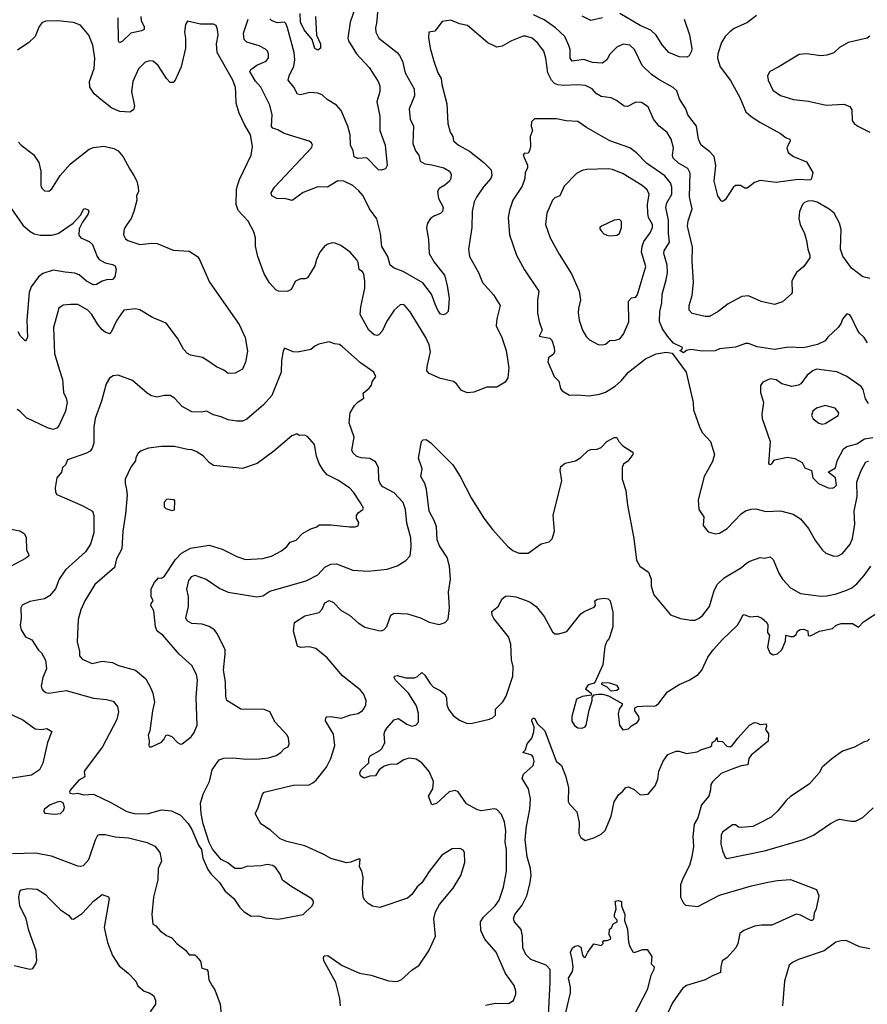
# Model space of a CAD drawing. Extents: x 1771496 to 1971148, y 471553 to 643630.
# Tile 401 of 656: x 1868694 to 1874556, y 564535 to 571342. Entities that reach past the tile are written whole.
import ezdxf

# ---------------------------------------------------------------- set-up
doc = ezdxf.new("R2010")
doc.units = 0

msp = doc.modelspace()

# ---------------------------------------------------------------- linework, layer by layer
at = {"layer": '0CON10XD'}
for points in [[(1871180, 571515), (1871162, 571318), (1871153.8, 571285), (1871156.4, 571255), (1871176.7, 571215), (1871304.6, 571114.6), (1871320.6, 571095), (1871342.2, 571055), (1871359.4, 570975), (1871421.8, 570865), (1871424.4, 570815), (1871386.9, 570725), (1871395.4, 570655.4), (1871417.3, 570605), (1871412.5, 570485), (1871432.1, 570435), (1871455.3, 570405.3), (1871464.6, 570364.6), (1871495, 570344.5), (1871545, 570338.7), (1871627.6, 570317.6), (1871667.5, 570295), (1871677.1, 570275), (1871675.5, 570245), (1871665.5, 570225), (1871635, 570198.2), (1871594.6, 570175.4), (1871583.3, 570155), (1871591.5, 570105), (1871623.6, 570045), (1871617.5, 570015), (1871605, 570002.1), (1871563.3, 569986.7), (1871535, 569966.9), (1871514.5, 569935), (1871507.3, 569905), (1871521.2, 569821.2), (1871525, 569726.7), (1871559.4, 569665), (1871632.2, 569575), (1871650.5, 569505), (1871663.8, 569415), (1871657.5, 569325), (1871641.7, 569308.3), (1871625, 569302.5), (1871605, 569306.7), (1871585, 569333.8), (1871567.5, 569375), (1871542.1, 569445), (1871482.1, 569522.1), (1871345, 569602.1), (1871284.7, 569624.7), (1871256, 569645), (1871240, 569705), (1871198.5, 569775), (1871190.4, 569865), (1871165, 569966.2), (1871114, 570035), (1871069.2, 570125), (1871039.8, 570159.8), (1870997.5, 570195), (1870936.6, 570226.6), (1870895, 570226.9), (1870822.5, 570185), (1870755, 570185.4), (1870655, 570146.4), (1870579.1, 570090.9), (1870535, 570103.1), (1870472.5, 570105), (1870437.5, 570125), (1870434.3, 570145.7), (1870455.8, 570185), (1870711.2, 570455), (1870720, 570475), (1870711.7, 570491.7), (1870695, 570501.2), (1870523.3, 570555), (1870480.2, 570580.2), (1870445, 570591.1), (1870435, 570603.8), (1870439.1, 570685), (1870425, 570750), (1870362, 570875), (1870325, 570918.1), (1870285.6, 570985), (1870292.2, 570997.8), (1870335, 571028.1), (1870398, 571055), (1870415, 571077.5), (1870415.8, 571105), (1870408.6, 571125), (1870395, 571138.6), (1870350.9, 571160.9), (1870265.9, 571185.9), (1870245.3, 571205.3), (1870241.5, 571248.5), (1870274.5, 571345)], [(1871014.4, 571425), (1870979.5, 571325), (1870964.4, 571215), (1870968.9, 571195), (1871024.3, 571105), (1871110.6, 571010.6), (1871172.5, 570915), (1871185.7, 570885), (1871185.8, 570845), (1871164.4, 570775), (1871184.4, 570675), (1871184.5, 570575), (1871220.6, 570475), (1871236.1, 570333.9), (1871225, 570310.8), (1871195, 570302), (1871175, 570304.2), (1871095, 570387.5), (1871033.2, 570383.2), (1871006.7, 570395), (1871001.2, 570435), (1870982.9, 570475), (1870979.1, 570545), (1870964.5, 570605), (1870916.8, 570715), (1870885, 570752.2), (1870820.4, 570790.4), (1870785, 570821.4), (1870755, 570834.4), (1870701.4, 570838.6), (1870635, 570822.5), (1870615, 570826.2), (1870588.8, 570875), (1870550, 570925), (1870557.5, 570955), (1870590.1, 571019.9), (1870596, 571064), (1870592.9, 571115), (1870546.2, 571285), (1870535.5, 571315), (1870525, 571324.3), (1870475, 571320.6), (1870435, 571337.5), (1870425, 571347.5)], [(1870739.1, 571365), (1870747.1, 571235), (1870773.8, 571175), (1870773.8, 571145), (1870755, 571130.8), (1870735, 571143.8), (1870716.7, 571205), (1870661.1, 571271.1), (1870635.4, 571325), (1870632.9, 571385)], [(1873290, 571345), (1873326.8, 571236.8), (1873342.7, 571142.7), (1873340.8, 571125), (1873325, 571093.3), (1873307.8, 571082.2), (1873255, 571085.6), (1873184.5, 571114.5), (1873137.4, 571167.4), (1873095.8, 571235), (1873059.4, 571269.4), (1872985, 571302.2), (1872845, 571384.2)], [(1874573.9, 569553.9), (1874525, 569564.2), (1874447.1, 569625), (1874386.3, 569706.3), (1874371.8, 569755), (1874375, 569892.5), (1874364.4, 569935), (1874327.5, 570005), (1874292.6, 570032.6), (1874209.5, 570079.5), (1874175, 570089.6), (1874145, 570087.5), (1874121.3, 570078.7), (1874108, 570065), (1874087.5, 570015), (1874083.2, 569966.8), (1874093.1, 569925), (1874121.4, 569865), (1874135.7, 569815), (1874146, 569755), (1874160, 569715), (1874158.8, 569695), (1874118, 569635), (1874065.9, 569594.1), (1874043.3, 569555), (1874033.3, 569535), (1874036.7, 569455), (1874030, 569445), (1873968.8, 569391.2), (1873915, 569372), (1873822.7, 569392.7), (1873735, 569433.3), (1873688.8, 569428.8), (1873595, 569378), (1873525.5, 569324.5), (1873465, 569289.2), (1873435, 569289.2), (1873345, 569310.8), (1873324.2, 569335), (1873324.4, 569365), (1873345.6, 569435), (1873353.5, 569525), (1873345.4, 569675), (1873348.3, 569768.3), (1873311.8, 569915), (1873317.8, 569952.2), (1873345.5, 570035), (1873327.1, 570117.1), (1873332.1, 570282.1), (1873315, 570313.3), (1873250.5, 570350.5), (1873214.5, 570385), (1873208.1, 570405), (1873215.7, 570455), (1873200.6, 570515), (1873171.4, 570561.4), (1873115.8, 570605.8), (1873078, 570655), (1873039.8, 570739.8), (1872995, 570769.2), (1872955, 570770.8), (1872897, 570743), (1872875, 570744.3), (1872822.4, 570782.4), (1872785, 570800.9), (1872715, 570810), (1872681.6, 570831.6), (1872653, 570863), (1872606.7, 570886.7), (1872555, 570890.8), (1872455, 570886.4), (1872415, 570891.5), (1872391.7, 570901.7), (1872371.1, 570925), (1872346.4, 570975), (1872333.3, 571075), (1872318.9, 571125), (1872275, 571182.5), (1872238.8, 571215), (1872195, 571228.6), (1872175, 571227.1), (1872094.6, 571195.4), (1872031.1, 571158.9), (1871995, 571152.2), (1871931.7, 571181.7), (1871791.4, 571301.4), (1871735.5, 571314.5), (1871675, 571337.8), (1871615, 571330), (1871565, 571263.8), (1871524.2, 571255.8), (1871521.7, 571218.3), (1871533.1, 571145), (1871559.2, 571055), (1871585.8, 570975), (1871610, 570935), (1871613.2, 570893.2), (1871649.2, 570760.8), (1871654.2, 570625), (1871672, 570565), (1871689.2, 570535), (1871694.3, 570505), (1871730, 570475), (1871805, 570432.9), (1871904.6, 570354.6), (1871954.2, 570304.2), (1871959.4, 570265), (1871953.1, 570245), (1871902.4, 570187.6), (1871852.5, 570115), (1871837.6, 570082.4), (1871823.5, 570015), (1871821.4, 569905), (1871797.5, 569755), (1871804, 569705), (1871867.5, 569595), (1871896, 569525), (1871969.8, 569439.8), (1872017.5, 569365), (1871993.3, 569275), (1871989.6, 569225), (1872028.9, 569145), (1872058.9, 569055), (1872078.1, 568935), (1872070.8, 568865), (1872051.2, 568835), (1871995, 568801.4), (1871925, 568801.9), (1871833.9, 568766.1), (1871792.2, 568762.2), (1871748.7, 568778.7), (1871715, 568823.8), (1871695, 568840), (1871605, 568861.1), (1871525, 568896.4), (1871509.6, 568915), (1871511.8, 568945), (1871535.4, 569045.4), (1871525.6, 569095), (1871501.9, 569145), (1871395, 569321.2), (1871355, 569368.8), (1871345, 569373.8), (1871325, 569371.2), (1871285, 569334), (1871233, 569257), (1871201.7, 569188.3), (1871177.3, 569162.7), (1871165, 569158.6), (1871145, 569162.9), (1871109.4, 569195), (1871048.5, 569305), (1871052.8, 569357.2), (1871080, 569485), (1871080.6, 569535), (1871073, 569583), (1871065, 569598.8), (1871042.5, 569615), (1871034.2, 569664.2), (1871025, 569682.5), (1870980, 569735), (1870915, 569780), (1870875, 569797.5), (1870855, 569800), (1870825, 569790), (1870805, 569777.5), (1870770, 569735), (1870746.1, 569683.9), (1870735, 569640), (1870685, 569557.5), (1870665, 569550), (1870635, 569550), (1870602.5, 569535), (1870572.3, 569477.7), (1870545, 569462), (1870485, 569466.2), (1870465, 569473.3), (1870422.4, 569522.4), (1870384.2, 569585), (1870340.5, 569705), (1870325.4, 569775.4), (1870323.8, 569835), (1870313.2, 569875), (1870275, 569950), (1870205, 570022), (1870190.6, 570065), (1870192.5, 570165), (1870199.2, 570195), (1870213.7, 570236.3), (1870295.8, 570405), (1870302.9, 570465), (1870291.1, 570545), (1870247.8, 570617.8), (1870211.9, 570695), (1870191.9, 570765), (1870188.8, 570835), (1870186.7, 570873.3), (1870167.5, 570925), (1870060, 571115), (1870054.3, 571175), (1870065.7, 571235), (1870062, 571275), (1870052.3, 571302.3), (1870035, 571311.2), (1869945, 571310), (1869855, 571332.5), (1869840.7, 571309.3), (1869834, 571255), (1869840.8, 571215), (1869840.8, 571145), (1869810.8, 571015), (1869770, 570925), (1869755, 570908.8), (1869735, 570908.8), (1869709.2, 570935), (1869652, 571025), (1869616.7, 571055), (1869592.3, 571057.7), (1869561.7, 571048.3), (1869515, 571003.3), (1869476, 570915), (1869466, 570845), (1869487.5, 570745), (1869481.2, 570718.8), (1869456.7, 570703.3), (1869386.6, 570706.6), (1869331.1, 570731.1), (1869255, 570789.4), (1869209.4, 570829.4), (1869178.8, 570875), (1869176, 570914), (1869207.9, 571005), (1869214.5, 571075), (1869198.9, 571165), (1869171.4, 571235), (1869113.3, 571305), (1869065, 571321.5), (1868955, 571334.4), (1868875, 571332.5), (1868848.3, 571321.7), (1868829.2, 571295), (1868801.4, 571225), (1868756.7, 571183.3), (1868678, 571132)], [(1869532.7, 571365), (1869534.5, 571335), (1869554.4, 571295), (1869554.2, 571275), (1869535.3, 571264.7), (1869462.1, 571247.9), (1869405, 571192.9), (1869385, 571181.2), (1869377.1, 571195), (1869373.9, 571355)], [(1873789.3, 571370.7), (1873727.1, 571322.9), (1873635, 571280.5), (1873605, 571258.9), (1873574, 571226), (1873548.2, 571185), (1873522.7, 571105), (1873520.8, 571075), (1873539.6, 571015), (1873610.7, 570920.7), (1873675.6, 570805), (1873717.1, 570705), (1873752.7, 570672.7), (1873812.6, 570632.6), (1873955.5, 570555.5), (1873995, 570524.2), (1874021.2, 570515), (1874022, 570505), (1874000, 570455), (1874009.2, 570425), (1874045, 570396.9), (1874135, 570358.9), (1874178.8, 570285), (1874170, 570245), (1874165.3, 570234.7), (1874156.8, 570233.2), (1874075, 570236.2), (1873925, 570215.7), (1873815, 570229.2), (1873775, 570217.1), (1873725, 570176.2), (1873708.3, 570178.3), (1873680, 570195), (1873645, 570196.7), (1873627.7, 570182.3), (1873574.2, 570095.8), (1873555, 570086.2), (1873545, 570090), (1873522.5, 570125), (1873497.8, 570225), (1873507.9, 570335), (1873496.1, 570396.1), (1873468.1, 570428.1), (1873406.9, 570475), (1873389.1, 570515), (1873375.3, 570605.3), (1873314.5, 570685), (1873301.5, 570725), (1873258.1, 570795), (1873239.1, 570849.1), (1873213.7, 570873.6), (1873115, 570927.5), (1873064.1, 570964.1), (1872998.5, 571025), (1872946.9, 571136.9), (1872915, 571166.5), (1872868.3, 571171.7), (1872825, 571152.9), (1872775.5, 571104.5), (1872755.4, 571064.6), (1872725, 571042.5), (1872655, 571046.3), (1872595, 571066.2), (1872515, 571055.6), (1872500.5, 571075), (1872500.4, 571135), (1872493.1, 571163.1), (1872465.3, 571225.3), (1872398.9, 571285), (1872320.5, 571340.5), (1872248.1, 571375)], [(1872725, 571356), (1872645, 571336), (1872585, 571366)], [(1874575, 571227.5), (1874555, 571213.3), (1874425, 571184.4), (1874365, 571150.6), (1874325, 571113.1), (1874276.1, 571096.1), (1874235, 571092.9), (1874135, 571106.2), (1874085, 571101.2), (1873944.2, 571015.8), (1873882.5, 570985), (1873866.7, 570955), (1873871.2, 570925), (1873904, 570855), (1873955, 570816.9), (1874045, 570789.5), (1874148.6, 570778.6), (1874271.5, 570751.5), (1874395, 570758.8), (1874435, 570742.5), (1874448.3, 570718.3), (1874452, 570645), (1874465, 570623.3), (1874490, 570605), (1874575, 570564.4)], [(1872472.9, 570642.9), (1872405.7, 570655.7), (1872255, 570657.5), (1872233, 570637), (1872232.5, 570605), (1872241.2, 570575), (1872223.8, 570535), (1872226.2, 570465), (1872220, 570435), (1872211.2, 570418.8), (1872183.1, 570416.9), (1872175.8, 570405), (1872205, 570336.2), (1872205.4, 570314.6), (1872191.1, 570285), (1872187.1, 570245), (1872168.1, 570191.9), (1872105.6, 570095), (1872081.9, 570025), (1872072.2, 569975), (1872081.9, 569855), (1872130.8, 569715), (1872185, 569613.3), (1872284, 569465), (1872276.1, 569403.9), (1872275.9, 569315.9), (1872285.8, 569255.8), (1872307.5, 569195), (1872286.7, 569155), (1872310.6, 569149.4), (1872360.8, 569140.8), (1872375, 569125.7), (1872391.3, 569075), (1872393.3, 569045), (1872385, 569030), (1872350.5, 569005), (1872346.8, 568976.8), (1872390, 568875), (1872423.6, 568843.6), (1872435, 568792.5), (1872446.4, 568776.4), (1872497, 568747), (1872555, 568748.8), (1872631.7, 568741.7), (1872705, 568754), (1872745, 568767.5), (1872812.4, 568807.6), (1872854.5, 568845.5), (1872904.3, 568905), (1873021.7, 568998.3), (1873095, 569032.5), (1873165, 569042.5), (1873206.7, 569036.7), (1873302.5, 568905), (1873352, 568695), (1873354, 568645), (1873396.7, 568526.7), (1873415, 568488.8), (1873471.2, 568425), (1873498.8, 568335), (1873485, 568287.5), (1873428, 568185), (1873386.4, 568023.6), (1873390, 567955), (1873425.9, 567905.9), (1873420, 567845), (1873455, 567802.5), (1873505, 567786.7), (1873535, 567791.2), (1873586.6, 567823.4), (1873684.4, 567925.6), (1873715, 567945.8), (1873752.1, 567957.9), (1873785, 567960), (1873855, 567942.5), (1873955, 567945.8), (1874043.2, 567923.2), (1874095, 567892), (1874149.2, 567825), (1874198.3, 567738.3), (1874246.2, 567675), (1874270, 567655), (1874325, 567633.8), (1874355, 567636.2), (1874385, 567652), (1874437.1, 567715), (1874454.3, 567755), (1874469.6, 567855), (1874465.3, 567944.7), (1874485.4, 568044.6), (1874483.7, 568146.3), (1874514.4, 568225), (1874545.5, 568284.5), (1874565, 568290.4)], [(1874558.8, 569108.8), (1874535, 569144.2), (1874503.1, 569175), (1874487.8, 569195), (1874445, 569287.5), (1874435, 569302.5), (1874415, 569307.5), (1874385, 569272.5), (1874375.7, 569244.3), (1874355.6, 569214.4), (1874283.5, 569146.5), (1874265, 569120.8), (1874213, 569097), (1874115, 569072.9), (1874011.7, 569078.3), (1873915, 569062.4), (1873795, 569080), (1873735, 569102.5), (1873715, 569104.2), (1873645, 569079.1), (1873535, 569066), (1873505, 569052.9), (1873415, 569049.4), (1873335, 569062), (1873306, 569054), (1873285, 569040), (1873260, 569055), (1873276.7, 569063.3), (1873277.5, 569075), (1873216.5, 569106.5), (1873173.9, 569153.9), (1873139.1, 569205), (1873119.6, 569255), (1873120.5, 569325), (1873134.4, 569385), (1873138.2, 569445), (1873166.2, 569543.8), (1873174.3, 569595), (1873172.8, 569645), (1873147.9, 569725), (1873152.3, 569745), (1873188.5, 569805), (1873180.5, 569865), (1873181.3, 569955), (1873163.5, 570043.5), (1873169.7, 570075), (1873204.2, 570135), (1873205.3, 570185), (1873195.4, 570215), (1873155, 570263.5), (1873029.5, 570349.5), (1872960.6, 570420.6), (1872915, 570455.6), (1872775.4, 570505.4), (1872615, 570595.6), (1872555, 570639.2), (1872472.9, 570642.9)], [(1868685, 570496), (1868704.6, 570474.6), (1868789.8, 570409.8), (1868825.4, 570355.4), (1868840, 570295), (1868840, 570195), (1868846.4, 570176.4), (1868865, 570160), (1868895, 570157.5), (1868915, 570172.5), (1868973.8, 570265), (1869045.6, 570344.4), (1869173.6, 570446.4), (1869205, 570457.5), (1869275, 570467.5), (1869345, 570452), (1869375, 570436.2), (1869410, 570395), (1869455, 570307.5), (1869483.8, 570265), (1869503.3, 570225), (1869513.3, 570185), (1869516.1, 570153.9), (1869502.5, 570125), (1869503.3, 570095), (1869484.2, 570015), (1869465, 569966.7), (1869438.3, 569928.3), (1869416.2, 569895), (1869411.2, 569855), (1869425.9, 569825.9), (1869442.5, 569815), (1869525, 569788), (1869607.7, 569797.7), (1869645, 569794), (1869755, 569749.2), (1869865, 569741.9), (1869924, 569705), (1869938.6, 569685), (1870007.2, 569527.2), (1870212.9, 569235), (1870253.1, 569145), (1870268.8, 569051.2), (1870255.7, 568974.3), (1870233.8, 568925), (1870185, 568898.8), (1870135, 568896), (1870105, 568920), (1870055, 568941.2), (1869995, 568983.8), (1869957.3, 569007.3), (1869875, 569023.8), (1869853.8, 569035), (1869826, 569065), (1869785, 569140), (1869708, 569245), (1869613.2, 569283.2), (1869525, 569336), (1869495, 569343.8), (1869413.3, 569335), (1869365, 569263.8), (1869325, 569176.7), (1869315, 569170), (1869285, 569181.9), (1869265, 569198.6), (1869235.3, 569235.3), (1869193.1, 569305), (1869165, 569334.3), (1869095, 569372.5), (1869046.1, 569373.9), (1868995, 569368.8), (1868965, 569346.7), (1868927.8, 569215), (1868934.3, 569035), (1868965.7, 568925), (1868989.2, 568855), (1868997.8, 568765), (1869015.6, 568725), (1869021.4, 568695), (1869011.4, 568635), (1868964.4, 568535), (1868950.9, 568519.1), (1868925, 568508.9), (1868885, 568520), (1868740.6, 568590.6), (1868695.9, 568635.9), (1868676.1, 568646.1)], [(1872725, 569094), (1872745, 569098.8), (1872775.8, 569124.2), (1872815, 569125.8), (1872845, 569136.7), (1872871.2, 569168.8), (1872907.8, 569252.2), (1872904.6, 569395.4), (1872925, 569420), (1872955, 569424.3), (1872966.7, 569443.3), (1873023.6, 569635), (1872994.6, 569735), (1872999.1, 569775), (1873011.1, 569808.9), (1873055, 569869.2), (1873070, 569905), (1873070.9, 569925), (1873044, 569975), (1873038, 570005), (1873036.8, 570065), (1873048.5, 570135), (1873034.4, 570165), (1872998.6, 570195), (1872866.9, 570276.9), (1872795, 570307.1), (1872765, 570311.9), (1872615, 570307.1), (1872585, 570300), (1872545, 570279.2), (1872458.7, 570191.3), (1872428.8, 570125), (1872395, 570110), (1872380, 570095), (1872340.6, 570005), (1872330, 569925), (1872363.6, 569833.6), (1872425, 569720), (1872510.8, 569585), (1872564.2, 569465), (1872573.8, 569405), (1872558, 569345), (1872557.5, 569315), (1872564.4, 569265), (1872586.4, 569196.4), (1872611.3, 569151.3), (1872635, 569128), (1872695, 569097.5), (1872725, 569094)], [(1868617.3, 570065), (1868715, 569921.1), (1868767.4, 569877.4), (1868795, 569861.8), (1868835, 569852.3), (1868915, 569853.2), (1868960.8, 569865), (1869064.1, 569935.9), (1869116.5, 569993.5), (1869135, 570032.5), (1869145, 570037.5), (1869166.4, 570026.4), (1869172.5, 570015), (1869166.2, 569995), (1869128.8, 569941.2), (1869105.6, 569895), (1869102.7, 569852.7), (1869116.2, 569835), (1869175, 569807.5), (1869197.1, 569787.1), (1869228.8, 569705), (1869243.1, 569685), (1869285, 569660.5), (1869335, 569649.5), (1869355, 569639.2), (1869360, 569615), (1869351.1, 569565), (1869335, 569546.5), (1869295, 569544.5), (1869264.6, 569535.4), (1869225, 569512), (1869205, 569510), (1869155, 569534.6), (1869105, 569577.5), (1869075, 569588.5), (1869007.6, 569597.6), (1868925, 569610.4), (1868855, 569587.5), (1868824.7, 569565.3), (1868773.8, 569496.2), (1868760, 569455), (1868742.1, 569265), (1868748.6, 569145), (1868735, 569120), (1868699.4, 569155), (1868683.3, 569185)], [(1872775, 569847.5), (1872825, 569852.5), (1872842.5, 569865), (1872856.2, 569905), (1872857, 569947), (1872841.7, 569961.7), (1872805, 569956.7), (1872717.5, 569915), (1872707.5, 569905), (1872706.7, 569895), (1872715, 569883.3), (1872735, 569862.5), (1872755, 569852.5), (1872775, 569847.5)], [(1870485, 565123.8), (1870655, 565155.8), (1870715, 565214.3), (1870725.5, 565235), (1870725, 565247.5), (1870713.3, 565265), (1870576.3, 565346.3), (1870512.6, 565392.6), (1870495.3, 565435.3), (1870465, 565478), (1870445, 565494.2), (1870405, 565502), (1870365, 565491.2), (1870265, 565488.8), (1870226.4, 565473.6), (1870183, 565473), (1870134.1, 565514.1), (1870087, 565537), (1870027.7, 565607.7), (1870004.2, 565654.2), (1869962.1, 565782.1), (1869948.5, 565855), (1869944.6, 565925.4), (1869963, 565987), (1870005.5, 566074.5), (1870025.7, 566155), (1870055, 566200), (1870074.4, 566225.6), (1870105, 566236), (1870165, 566240), (1870265, 566228.8), (1870352.3, 566232.3), (1870415, 566240), (1870467.5, 566255), (1870500, 566275), (1870526.4, 566303.6), (1870550, 566315), (1870558.8, 566335), (1870553.3, 566375), (1870543.8, 566395), (1870461.9, 566485), (1870425, 566557.1), (1870385, 566572), (1870224.3, 566574.3), (1870126, 566635), (1870118.6, 566665), (1870116.9, 566765), (1870104.4, 566845.6), (1870116, 566955), (1870114, 566985), (1870062.5, 567095), (1870040.8, 567125), (1870005, 567147.9), (1869955, 567162.2), (1869885, 567168.5), (1869852.2, 567185), (1869843.8, 567206.2), (1869861.1, 567285), (1869860.9, 567329.1), (1869861.5, 567355), (1869850, 567405), (1869863.1, 567465), (1869885, 567492.5), (1869905, 567501.1), (1869983.4, 567473.4), (1870078.9, 567408.9), (1870135, 567384.5), (1870335, 567350.9), (1870375, 567358.6), (1870425, 567391.5), (1870675, 567461.9), (1870755, 567504.5), (1870805, 567558), (1870845, 567578), (1870885, 567579.2), (1870997, 567537), (1871105, 567528.6), (1871235.6, 567544.4), (1871304.3, 567565.7), (1871328.8, 567581.2), (1871365, 567603.8), (1871394.1, 567635.9), (1871402.6, 567697.4), (1871398.9, 567758.9), (1871371.2, 567861.2), (1871361.3, 567955), (1871345.4, 568005), (1871285, 568071.5), (1871205, 568112.5), (1871189.8, 568129.8), (1871177.8, 568157.8), (1871176.4, 568246.4), (1871155.8, 568285), (1871115, 568308.9), (1871055, 568313.1), (1871025, 568323.1), (1871000.6, 568345), (1870990.6, 568365), (1871007.8, 568455), (1870971.8, 568555), (1870980, 568625), (1871008.6, 568675), (1871035, 568700.5), (1871073.8, 568725), (1871069.5, 568760.5), (1871111.2, 568795), (1871126.2, 568815), (1871131.2, 568838.8), (1871156.7, 568875), (1871142.5, 568905), (1871050.5, 568970.5), (1870923.6, 569083.6), (1870905, 569095.7), (1870870.3, 569100.3), (1870835, 569116), (1870762.1, 569097.9), (1870735, 569086), (1870707.3, 569062.7), (1870615.7, 569044.3), (1870585, 569046), (1870525, 569070), (1870515, 569050), (1870504.4, 568985), (1870502.7, 568905), (1870438.9, 568745), (1870381.1, 568678.9), (1870265, 568580.6), (1870235, 568567.1), (1870195, 568565.7), (1870135.9, 568575.9), (1870087.3, 568597.3), (1870035, 568611.2), (1869985, 568636.7), (1869951.7, 568628.3), (1869885, 568630), (1869818.3, 568668.3), (1869765, 568726.2), (1869735, 568743.3), (1869695, 568743.3), (1869642.5, 568732.5), (1869605, 568741.2), (1869575, 568760), (1869475, 568848.6), (1869375, 568884.2), (1869341.2, 568878.8), (1869315, 568863.8), (1869291.4, 568825), (1869259.4, 568705), (1869215.7, 568585), (1869205.7, 568524.3), (1869207.5, 568415), (1869195, 568378.8), (1869180.2, 568359.8), (1869156.2, 568345), (1869025, 568300), (1869011.2, 568265), (1868990, 568245), (1868983.3, 568215), (1868950, 568175), (1868938.8, 568105), (1868941.2, 568075), (1868950, 568060), (1869125, 567984.3), (1869198, 567945), (1869205.7, 567915), (1869207.5, 567795), (1869184.6, 567715), (1869147.9, 567662.1), (1869010.3, 567539.7), (1868966.9, 567475), (1868942.1, 567407.9), (1868900.2, 567359.8), (1868865, 567338.1), (1868765, 567319.4), (1868711.4, 567295), (1868701.4, 567275), (1868704, 567205), (1868697.5, 567155), (1868703.7, 567123.7), (1868735, 567076.2), (1868776.7, 567055), (1868823.2, 566983.2), (1868845, 566963.8), (1868871.4, 566915), (1868878.6, 566855), (1868852.9, 566795), (1868841.4, 566735), (1868845.8, 566715.8), (1868856.2, 566705), (1868875, 566690.8), (1868895, 566687.1), (1869015, 566704.4), (1869205, 566652), (1869295, 566642.5), (1869341.2, 566631.2), (1869371.2, 566595), (1869377.3, 566557.3), (1869365, 566503.3), (1869265.5, 566314.5), (1869145.8, 566155), (1869140.8, 566145), (1869143.5, 566106.5), (1869102, 566085), (1869043.3, 566015), (1869037.5, 566005), (1869040, 565995), (1869065, 565990), (1869096.1, 565993.9), (1869135, 565984.3), (1869205, 565987.5), (1869325, 565930.6), (1869435, 565868.1), (1869485, 565853.3), (1869575, 565852.9), (1869675, 565878.9), (1869743.6, 565873.6), (1869805, 565842), (1869859.2, 565785), (1869883.3, 565743.3), (1869929.5, 565635), (1869950.6, 565605), (1869961.4, 565545), (1869995, 565467.5), (1870017.5, 565435), (1870076.8, 565376.8), (1870115, 565316.7), (1870175.8, 565265.8), (1870216.7, 565205), (1870247.5, 565175), (1870295, 565143.8), (1870345, 565146.7), (1870395, 565133.8), (1870485, 565123.8)], [(1874565, 568688), (1874545, 568720), (1874528.1, 568785), (1874514.3, 568805), (1874415, 568876.1), (1874345, 568906.4), (1874204.7, 568925.3), (1874180, 568915), (1874141.4, 568885), (1874097.1, 568825), (1874081.2, 568815), (1874035, 568806.2), (1873965, 568824.3), (1873925, 568851.4), (1873885, 568858), (1873833.9, 568836.1), (1873817, 568813), (1873818.8, 568765), (1873839.2, 568695), (1873826, 568615), (1873829.2, 568585), (1873884.3, 568425), (1873874, 568274), (1873885, 568267.5), (1873895, 568272.5), (1873915, 568300), (1874005, 568316.9), (1874055, 568307.5), (1874105, 568280), (1874124.5, 568244.5), (1874170, 568225), (1874178.8, 568175), (1874218.8, 568135), (1874285, 568106), (1874315, 568104)], [(1874245, 568545.6), (1874265, 568551.2), (1874355, 568606.2), (1874358.9, 568625), (1874335, 568655.7), (1874265, 568674.2), (1874205, 568655.7), (1874180, 568635), (1874171.2, 568605), (1874182.4, 568582.4), (1874221.7, 568551.7), (1874245, 568545.6)], [(1869605, 566314.5), (1869675, 566347.8), (1869691.9, 566365), (1869705, 566392.5), (1869715, 566397.5), (1869745, 566386.2), (1869785, 566344), (1869805, 566334), (1869817.5, 566335), (1869878.8, 566385), (1869900, 566415), (1869921.4, 566465), (1869914.4, 566655), (1869924.4, 566775), (1869916.7, 566815), (1869885, 566878), (1869796.8, 566956.8), (1869685, 567086.2), (1869644.2, 567114.2), (1869632.5, 567145), (1869621.2, 567255), (1869601.2, 567291.2), (1869603.2, 567306.8), (1869617.5, 567325), (1869602.5, 567355), (1869602.9, 567405), (1869625, 567448.8), (1869655, 567483.3), (1869675, 567480), (1869695, 567494), (1869770.9, 567609.1), (1869812.9, 567655), (1869875, 567689.4), (1870005, 567709.4), (1870095, 567681.4), (1870195, 567630), (1870255, 567610), (1870375, 567617.5), (1870435, 567632.9), (1870505, 567670.8), (1870540.9, 567699.1), (1870565, 567730), (1870605, 567744.2), (1870649.4, 567790.6), (1870708.3, 567821.7), (1870750, 567835), (1870765, 567848.8), (1870845, 567850.8), (1870975, 567836), (1871015, 567836), (1871035, 567843.8), (1871038.8, 567865), (1871023.6, 567893.6), (1871022.5, 567915), (1871035, 567932.2), (1871067.5, 567955), (1871070.8, 567965), (1871052.1, 568002.1), (1871002, 568075), (1870973.8, 568105), (1870895, 568159.2), (1870821.2, 568195), (1870792.5, 568227.5), (1870764.4, 568274.4), (1870747.5, 568325), (1870734, 568405), (1870687.7, 568457.7), (1870665, 568470), (1870627, 568467), (1870616.2, 568476.2), (1870605, 568476.7), (1870575, 568466.2), (1870451.7, 568358.3), (1870335.4, 568274.6), (1870235, 568240), (1870035, 568260), (1870007.6, 568277.6), (1869965, 568324.2), (1869915, 568357.5), (1869885, 568369.2), (1869855, 568370), (1869765, 568390.6), (1869675, 568391.8), (1869585, 568380.6), (1869535, 568362.5), (1869514, 568345), (1869496.2, 568315), (1869495, 568292.5), (1869465.8, 568254.2), (1869424.2, 568165), (1869422.2, 568135), (1869433.5, 568095), (1869436.4, 568055), (1869426.7, 567925), (1869407.1, 567805), (1869401.1, 567685), (1869364.5, 567615), (1869348.6, 567555), (1869213, 567437), (1869144, 567325), (1869117.6, 567262.4), (1869098.6, 567195), (1869090.5, 567040.5), (1869106.9, 566975), (1869108.1, 566945), (1869125, 566920), (1869195, 566892.2), (1869265, 566906.9), (1869335, 566897.5), (1869376.8, 566876.8), (1869495, 566845.6), (1869566, 566786), (1869601, 566721), (1869615, 566686.2), (1869626, 566624), (1869612.2, 566565), (1869593.1, 566425), (1869582.9, 566395), (1869590, 566355), (1869586.2, 566325), (1869592.5, 566315), (1869605, 566314.5)], [(1870913.8, 564525), (1870909.2, 564575), (1870879.4, 564685), (1870797.5, 564835), (1870794.2, 564855.8), (1870800.5, 564869.5), (1870825, 564872), (1870925, 564802.5), (1871045, 564750.6), (1871125, 564735.7), (1871245, 564696.2), (1871301.7, 564691.7), (1871332.5, 564705), (1871405, 564770), (1871456.2, 564805), (1871523.8, 564905), (1871568.8, 565005), (1871559.2, 565125), (1871570, 565175), (1871598, 565225), (1871692.2, 565337.8), (1871744.3, 565425.7), (1871772, 565515), (1871771.2, 565585), (1871761.2, 565601.2), (1871741.2, 565611.2), (1871685, 565610), (1871614.3, 565565), (1871525, 565453.8), (1871475.4, 565374.6), (1871442, 565348), (1871406, 565295), (1871375, 565268), (1871185, 565203.3), (1871135, 565214.5), (1871105, 565232.2), (1871080, 565255), (1871070, 565275), (1871064.5, 565335), (1871070, 565415), (1871061.2, 565455), (1871043.8, 565485), (1871048.8, 565538.8), (1871035, 565539.4), (1870985, 565517.5), (1870955, 565514), (1870845, 565544), (1870798.3, 565571.7), (1870665, 565630), (1870540.6, 565660.6), (1870495, 565678.5), (1870429.3, 565739.3), (1870361.7, 565781.7), (1870323.3, 565855), (1870341.7, 565888.3), (1870372.2, 565987.8), (1870385, 566001.9), (1870585, 566050), (1870695, 566052.9), (1870721.2, 566065), (1870744.2, 566085), (1870816.1, 566173.9), (1870845, 566233.8), (1870873.8, 566325), (1870865, 566403.3), (1870810, 566495), (1870811.2, 566515), (1870818.3, 566521.7), (1870844.2, 566525.8), (1870917, 566513), (1870984.3, 566535.7), (1871035, 566546), (1871064.2, 566565.8), (1871078.8, 566585), (1871088, 566605), (1871090.8, 566635), (1871072.1, 566682.1), (1871048.3, 566708.3), (1870926.9, 566805), (1870819.8, 566929.8), (1870742, 566995), (1870696.7, 567006.7), (1870635, 567002.1), (1870615, 567010), (1870586.8, 567115), (1870593.9, 567175), (1870665, 567220.5), (1870765, 567244.2), (1870785, 567266.2), (1870805, 567311.2), (1870835, 567325.8), (1870865, 567313.1), (1870916.6, 567256.6), (1870975, 567225.8), (1871035, 567172.9), (1871081.7, 567141.7), (1871175, 567118.6), (1871195, 567117.5), (1871213.3, 567125), (1871234.2, 567145.8), (1871260, 567225), (1871285, 567240), (1871375.5, 567235.5), (1871465, 567205.8), (1871525, 567176.2), (1871595, 567160), (1871636.1, 567173.9), (1871656.7, 567196.7), (1871665.8, 567275), (1871660, 567385), (1871673.1, 567475), (1871666.5, 567565), (1871650, 567625), (1871598.5, 567705), (1871580.8, 567745), (1871577.5, 567835), (1871563.3, 567875), (1871525.3, 567945.3), (1871507.2, 568097.2), (1871497.1, 568135), (1871468, 568185), (1871477, 568237), (1871451.7, 568311.7), (1871472.5, 568425), (1871485, 568437.5), (1871505, 568440), (1871536.6, 568416.6), (1871689.2, 568265), (1871741.4, 568185), (1871817.3, 568037.3), (1871905, 567896.7), (1871965, 567816.7), (1872070.5, 567700.5), (1872105, 567673.3), (1872145, 567653.3), (1872210, 567655), (1872301.7, 567718.3), (1872355, 567732.5), (1872376.1, 567753.9), (1872393.6, 567806.4), (1872384.2, 567915.8), (1872442.9, 568155), (1872432.3, 568227.7), (1872436.1, 568253.9), (1872467.5, 568275), (1872537.3, 568292.7)], [(1872537.3, 568292.7), (1872574, 568315), (1872626.8, 568363.2), (1872645, 568370.6), (1872687.9, 568372.1), (1872715.6, 568384.4), (1872754.2, 568425.8), (1872805, 568453.3), (1872825, 568452.5), (1872838, 568425), (1872865, 568395.8), (1872930, 568355), (1872936, 568345), (1872933.8, 568335), (1872899.7, 568290.3), (1872871.2, 568268.8), (1872860, 568245), (1872860, 568165), (1872887.1, 568087.1), (1872896.8, 567986.8), (1872942.5, 567755), (1872960, 567605), (1872983.4, 567563.4), (1873042.3, 567522.3), (1873061.2, 567475), (1873061.2, 567425), (1873080, 567365), (1873195, 567227.5), (1873265, 567203.3), (1873335, 567191.2), (1873365, 567191.2), (1873394.4, 567205.6), (1873419.2, 567225), (1873465.5, 567284.5), (1873498.1, 567395), (1873519.7, 567440.3), (1873567, 567483), (1873686.3, 567553.7), (1873720.8, 567585), (1873745, 567598.1), (1873815, 567624), (1873845, 567618.8), (1873885, 567628.8), (1873905, 567610), (1873945, 567516.7), (1873970, 567475), (1874025, 567414), (1874095, 567374.3), (1874235, 567356.9), (1874275, 567360), (1874335, 567371.5), (1874415, 567398.5), (1874448.6, 567415), (1874485, 567442.9), (1874535, 567499.6), (1874579.7, 567565)], [(1874315, 568104), (1874330.5, 568109.5), (1874343.8, 568125), (1874336.5, 568175), (1874286.2, 568215), (1874336.9, 568243.1), (1874347.7, 568292.3), (1874390.8, 568375), (1874415, 568390.5), (1874485, 568410), (1874536.2, 568445), (1874595, 568453.1)], [(1869745, 567950), (1869765, 567953.3), (1869767.5, 568015), (1869763, 568023), (1869711.7, 568028.3), (1869694.2, 568005.8), (1869693.9, 567973.9), (1869705, 567962.5), (1869745, 567950)], [(1868585, 567828), (1868695, 567807.5), (1868725, 567790), (1868738.8, 567765), (1868740, 567675), (1868755, 567650), (1868756.7, 567635), (1868735, 567616.7), (1868569.8, 567530.2)], [(1871915, 564530), (1871985, 564542.9), (1872075, 564540), (1872108.8, 564561.2), (1872126, 564605), (1872126.2, 564625), (1872114, 564665), (1872055, 564748.8), (1871989.2, 564895), (1871910.8, 564985), (1871883.1, 565045), (1871881.4, 565105), (1871902.8, 565137.2), (1871982.9, 565215), (1872009.2, 565255), (1872040.8, 565345), (1872061.4, 565455), (1872061.1, 565605), (1872050.5, 565655), (1872055.5, 565735), (1872046.4, 565796.4), (1872026.5, 565846.5), (1871995, 565882), (1871975, 565887.5), (1871885, 565872.5), (1871855, 565881.4), (1871785, 565920), (1871725.7, 566005), (1871705, 566013.5), (1871665, 566003.9), (1871577.3, 565922.7), (1871543.3, 565913.3), (1871521.2, 565975), (1871551.1, 566025), (1871555.8, 566075), (1871525.7, 566145), (1871475, 566204.3), (1871435, 566228.9), (1871385, 566236.9), (1871350, 566225), (1871304.1, 566195.9), (1871255, 566192.5), (1871215, 566182), (1871180, 566155), (1871155, 566113.8), (1871115, 566111.2), (1871075, 566097.5), (1871050, 566115), (1871047.5, 566135), (1871056.7, 566155), (1871108.8, 566205), (1871108.8, 566235), (1871118.3, 566251.7), (1871185, 566290), (1871200.6, 566305), (1871219.4, 566345), (1871215.6, 566405), (1871219.8, 566420.2), (1871234.3, 566445), (1871285, 566502), (1871315, 566512), (1871372.6, 566472.6), (1871405, 566458.6), (1871433.3, 566465), (1871452, 566485), (1871453.3, 566545), (1871437.4, 566597.4), (1871382, 566685), (1871293.8, 566775), (1871283.3, 566795), (1871287, 566803), (1871305, 566808.8), (1871365, 566791.1), (1871425, 566792.9), (1871445, 566800.8), (1871475, 566828), (1871495, 566811.2), (1871533.9, 566753.9), (1871555, 566728.6), (1871602.5, 566705), (1871632.3, 566682.3), (1871646.2, 566655), (1871648.6, 566605), (1871658.6, 566575), (1871691.5, 566531.5), (1871735, 566498.9), (1871785, 566479.4), (1871815, 566475.7), (1871944.1, 566505.9), (1871965, 566516.2), (1871983.8, 566535), (1871984, 566575), (1872036, 566625), (1872057.5, 566665), (1872105.5, 566804.5), (1872107.5, 566867.5), (1872096.1, 566916.1), (1872090.6, 567025), (1872075.5, 567075.5), (1871972.8, 567202.8), (1871961.4, 567225), (1871960.5, 567249.5), (1872005, 567287.5), (1872027.5, 567335), (1872053.8, 567356.2), (1872070.5, 567359.5), (1872125, 567351.9), (1872197.6, 567327.6), (1872225, 567315.6), (1872267.1, 567285), (1872321.4, 567215), (1872379.5, 567109.5), (1872395, 567096.7), (1872423.6, 567096.4), (1872477.3, 567112.7), (1872575, 567233.8), (1872598.8, 567251.2), (1872668.3, 567281.7), (1872676.2, 567295), (1872672.5, 567325), (1872690, 567335), (1872735, 567342.3), (1872765, 567337.9), (1872777.5, 567325), (1872796.5, 567245), (1872795.6, 567145), (1872770, 567065), (1872754, 567045), (1872740.3, 567009.7), (1872727.4, 566882.6), (1872670, 566755), (1872626.4, 566743.6), (1872607.5, 566715), (1872647.5, 566685), (1872648.3, 566671.7), (1872585, 566663.1), (1872545, 566643.8), (1872512.9, 566525), (1872511.7, 566491.7), (1872531.7, 566461.7), (1872555, 566446.2), (1872585, 566443.3), (1872605, 566453.3), (1872611.2, 566465), (1872631.7, 566568.3), (1872652.5, 566635), (1872652.5, 566657.5), (1872666.4, 566673.6), (1872695, 566679.2), (1872725, 566678.5), (1872766.9, 566666.9), (1872860, 566615), (1872860, 566605), (1872840, 566575), (1872833, 566543), (1872843.3, 566465), (1872865, 566433.3), (1872905, 566440), (1872925, 566460), (1872965, 566483.3), (1872978, 566505), (1872976.2, 566525), (1872948.8, 566565), (1872947.5, 566585), (1872966.4, 566593.6), (1873035, 566599.2), (1873084, 566596), (1873095, 566601.2), (1873115, 566616.7), (1873174.4, 566695.6), (1873254.3, 566745.7), (1873325, 566776.2), (1873385.6, 566814.4), (1873412, 566845), (1873454.4, 566935), (1873490, 566985), (1873555, 567057.5), (1873659.2, 567155), (1873685.7, 567205), (1873694.5, 567225.5), (1873705, 567229.2), (1873745, 567214), (1873795, 567217.5), (1873825, 567205.8), (1873862, 567175), (1873868.1, 567158.1), (1873865.7, 567105.7), (1873878.8, 567085), (1873866, 567005), (1873881.2, 566965), (1873905, 566952), (1873935, 566957.1), (1873965.7, 566985), (1873991.2, 567045), (1873993, 567087), (1874025, 567076.7), (1874045, 567078.8), (1874065, 567092.5), (1874072.5, 567115), (1874092.7, 567127.3), (1874115, 567129.2), (1874145, 567116.7), (1874147.5, 567085), (1874162.5, 567082.5), (1874225, 567113.6), (1874315, 567132), (1874341.2, 567155), (1874375, 567168.6), (1874455, 567168.8), (1874495, 567143.3), (1874531.2, 567178.8), (1874657, 567263)], [(1872785, 566700), (1872757.5, 566727.5), (1872720, 566745), (1872720, 566755), (1872725, 566760), (1872773, 566757), (1872820.7, 566740.7), (1872837.5, 566715), (1872825, 566704), (1872785, 566700)], [(1868554.5, 566574.5), (1868715, 566502.5), (1868800.5, 566440.5), (1868845, 566434.3), (1868881.2, 566441.2), (1868915, 566420), (1868885.9, 566344.1), (1868855, 566202.5), (1868830.8, 566155), (1868775, 566119.5), (1868627.5, 566095)], [(1872348.7, 564415), (1872363.9, 564685), (1872361.8, 564775), (1872335, 564804.5), (1872230, 564845), (1872195, 564879.2), (1872174.6, 564925), (1872171.8, 565005), (1872161.6, 565051.6), (1872115.6, 565105), (1872108.5, 565125), (1872118.2, 565155), (1872169.7, 565220.3), (1872202.2, 565285), (1872223.3, 565365), (1872231.3, 565425), (1872227, 565473), (1872203.1, 565555), (1872190.9, 565675), (1872198.4, 565765), (1872221.6, 565885), (1872226.1, 565955), (1872212.2, 566025), (1872168.8, 566095), (1872178, 566125), (1872244.2, 566185), (1872251.4, 566215), (1872245.9, 566244.1), (1872235, 566257.5), (1872173.3, 566275), (1872193.3, 566295), (1872204.3, 566335), (1872235.5, 566374.5), (1872250.5, 566419.5), (1872251.3, 566451.3), (1872235.6, 566495), (1872235.7, 566505), (1872245, 566514.3), (1872255, 566514.2), (1872274.4, 566474.4), (1872325, 566426.2), (1872404.5, 566215), (1872441.4, 566185), (1872470, 566115), (1872490, 566035), (1872486.7, 565936.7), (1872497.6, 565917.6), (1872547.9, 565865), (1872562.6, 565792.6), (1872561.8, 565715), (1872575, 565688.6), (1872605, 565667.8), (1872665, 565686.2), (1872715, 565711.5), (1872743.3, 565736.7), (1872784.6, 565835), (1872805.4, 565935), (1872835, 565984.2), (1872865, 566009.2), (1872885.7, 566034.3), (1872905, 566038.6), (1872945, 566019.4), (1872985, 565983.6), (1873041.8, 565988.2), (1873089.5, 566045), (1873107.6, 566092.4), (1873115, 566146.2), (1873144.5, 566215.5), (1873177.7, 566262.3), (1873235, 566285.8), (1873255, 566285.8), (1873305, 566270), (1873380.5, 566279.5), (1873405, 566293.8), (1873470, 566315), (1873480, 566325), (1873482.5, 566345), (1873503.6, 566356.4), (1873515, 566380), (1873520, 566355), (1873555, 566352.9), (1873585, 566320), (1873607.5, 566315), (1873625, 566326.2), (1873660, 566375), (1873741.2, 566465), (1873775, 566482.5), (1873791.7, 566481.7), (1873815, 566470), (1873857.5, 566475), (1873860, 566455), (1873852.5, 566435), (1873873.3, 566405), (1873870, 566355), (1873752.6, 566257.4), (1873737.5, 566235), (1873729.2, 566190.8), (1873685, 566184.4), (1873626.6, 566163.4), (1873545, 566129.6), (1873485, 566073.3), (1873473.8, 566055), (1873472.6, 566017.4), (1873460.4, 565975), (1873410, 565915), (1873383.8, 565825), (1873359.3, 565780.7), (1873349.6, 565695), (1873353.1, 565625), (1873342.5, 565555), (1873325.9, 565494.1), (1873280.4, 565405), (1873265, 565361.2), (1873263.6, 565275), (1873284.6, 565234.6), (1873300, 565220), (1873385, 565210.9), (1873535, 565288.8), (1873754.3, 565354.3), (1873868.6, 565378.6), (1873935, 565390.8), (1874025, 565397.5), (1874205, 565328.8), (1874220.5, 565285), (1874202, 565195), (1874188.5, 565165), (1874185, 565124.3), (1874175.3, 565114.8), (1874165, 565115.4), (1874095, 565151.5), (1874065, 565158), (1873895, 565081.5), (1873825, 565081.8), (1873775, 565074.5), (1873702, 565045), (1873675, 565023.8), (1873661.5, 564955), (1873648.1, 564925), (1873585, 564856), (1873552.9, 564835), (1873542.9, 564795), (1873542, 564755), (1873485, 564732.7), (1873435, 564704), (1873305.7, 564665), (1873277.8, 564645), (1873250.8, 564605), (1873209.6, 564545), (1873177.7, 564475)], [(1874570.7, 566369.3), (1874556, 566354), (1874535, 566350), (1874467.6, 566312.4), (1874385, 566284.2), (1874309.7, 566230.3), (1874244, 566175), (1874222.5, 566135), (1874155, 566056), (1874025, 565971.2), (1873995, 565943.3), (1873938.3, 565871.7), (1873891.7, 565828.3), (1873805, 565786), (1873765, 565763.3), (1873685, 565758), (1873665, 565760), (1873645, 565776), (1873625, 565775.7), (1873554.5, 565725.5), (1873545.8, 565705), (1873544.4, 565645), (1873555.7, 565595), (1873572.9, 565552.9), (1873585, 565544), (1873845, 565595.7), (1874115.5, 565674.5), (1874183.8, 565705), (1874301.2, 565785), (1874345, 565807.5), (1874365, 565814), (1874445, 565801.2), (1874475, 565802), (1874525, 565827.5), (1874597.2, 565892.8)], [(1868935, 565848.8), (1868975, 565853.8), (1868996.1, 565873.9), (1869003.3, 565895), (1868996.1, 565926.1), (1868976.4, 565936.4), (1868953.6, 565933.6), (1868905, 565914.2), (1868866.2, 565885), (1868861.2, 565875), (1868860, 565865), (1868867, 565857), (1868935, 565848.8)], [(1868645, 565576.7), (1868805, 565583.3), (1868912.4, 565562.4), (1869093.2, 565493.2), (1869115, 565489.2), (1869135, 565494.2), (1869171.9, 565535), (1869217.2, 565672.8), (1869235, 565704), (1869245, 565710), (1869285, 565709.5), (1869355, 565692.5), (1869447.5, 565685), (1869575, 565654.4), (1869628.3, 565628.3), (1869662.5, 565585), (1869675.7, 565525), (1869652.2, 565475), (1869648.8, 565395), (1869620, 565275), (1869608, 565155), (1869615, 565090), (1869635, 565077.5), (1869665, 565043.3), (1869710.3, 565010.3), (1869745, 564993.8), (1869780, 564955), (1869839.5, 564909.5), (1869865, 564877.5), (1869905, 564876), (1869915, 564868.8), (1869943.4, 564833.4), (1869954.6, 564784.6), (1869987.5, 564775), (1869996, 564766), (1870002.5, 564705), (1870025, 564662), (1870042.5, 564635), (1870080, 564535), (1870087.5, 564465)], [(1868655, 564803.8), (1868765, 564778.8), (1868785, 564783.3), (1868805.9, 564814.1), (1868813, 564837), (1868807.3, 564905), (1868756.7, 565045), (1868739.1, 565125), (1868695.8, 565215), (1868688.8, 565275), (1868695.9, 565314.1), (1868705, 565326), (1868750, 565335), (1868815, 565331.4), (1868872, 565295), (1868896.8, 565266.8), (1868975, 565188), (1869031.4, 565151.4), (1869052, 565125), (1869065, 565122.5), (1869128, 565165), (1869205, 565247.1), (1869265, 565293.3), (1869308.3, 565278.3), (1869313.3, 565265), (1869278.8, 565065), (1869302.1, 564962.1), (1869335, 564873.3), (1869382.1, 564802.1), (1869445, 564751.2), (1869496, 564695), (1869512, 564662), (1869555, 564626), (1869590, 564615), (1869620, 564595), (1869633, 564563), (1869632.5, 564535), (1869596.4, 564483.6)], [(1872471.9, 564478.1), (1872504.5, 564615), (1872503.2, 564653.2), (1872490, 564715), (1872518.3, 564761.7), (1872521.5, 564795), (1872514.5, 564844.5), (1872502.5, 564895), (1872517.5, 564925), (1872535, 564936.7), (1872555, 564942.5), (1872575, 564930), (1872587.5, 564875), (1872595, 564860), (1872605, 564857.5), (1872623.3, 564895), (1872665, 564952.5), (1872715, 564941.2), (1872730, 564955), (1872727.5, 564965), (1872735, 564976.7), (1872756.4, 564976.4), (1872781.2, 564985), (1872782, 564995), (1872770, 565015), (1872772.5, 565055), (1872786.1, 565063.9), (1872798.3, 565091.7), (1872826.7, 565105), (1872826.1, 565116.1), (1872807, 565137), (1872806.7, 565155), (1872820, 565195), (1872813, 565247), (1872835, 565252.5), (1872856.7, 565246.7), (1872856.7, 565215), (1872880, 565155), (1872877.1, 565115), (1872898.4, 565055), (1872903.9, 564965), (1872913.9, 564933.9), (1872935, 564898.8), (1872945, 564892.9), (1873004.1, 564914.1), (1873033.6, 564913.6), (1873066.7, 564865), (1873062.5, 564815), (1873082.5, 564795), (1873080, 564775), (1873058.8, 564735), (1873034.3, 564635), (1872942.4, 564457.6)], [(1874575, 564918.8), (1874502.7, 564932.7), (1874410, 564975), (1874375, 564973.8), (1874338.8, 564965), (1874258.8, 564905), (1874080, 564845), (1874040, 564825), (1874016.7, 564805), (1873983.8, 564695), (1873970, 564525)]]:
    msp.add_lwpolyline(points, dxfattribs=at)

doc.saveas('drawing.dxf')
